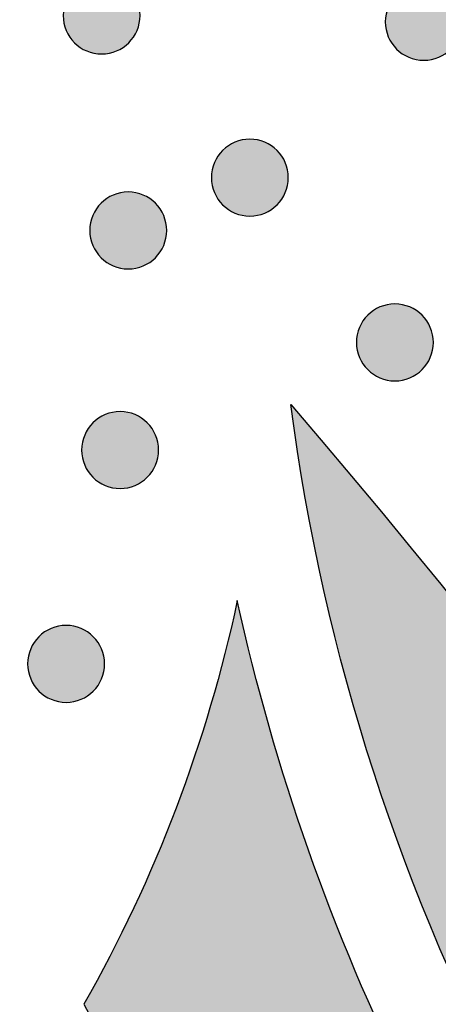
# Model space of a CAD drawing. Header units: millimetres. Extents: x -3873 to -97, y 912 to 4165.
# Tile 351 of 725: x -3047 to -3028, y 1683 to 1728. Entities that reach past the tile are written whole.
import ezdxf

# ---------------------------------------------------------------- set-up
doc = ezdxf.new("R2010")
doc.units = ezdxf.units.MM
doc.layers.add('pattern', color=7, linetype='Continuous', true_color=0x000000)

msp = doc.modelspace()

# ---------------------------------------------------------------- hatches: boundary and pattern name
at = {"layer": 'pattern'}
for points in [[(-3044.348, 1729.929), (-3044.319, 1729.956), (-3044.29, 1729.983), (-3044.26, 1730.01), (-3044.23, 1730.036), (-3044.198, 1730.062), (-3044.166, 1730.087), (-3044.132, 1730.112), (-3044.098, 1730.136), (-3044.063, 1730.159), (-3044.027, 1730.182), (-3043.991, 1730.204), (-3043.954, 1730.225), (-3043.916, 1730.245), (-3043.877, 1730.265), (-3043.837, 1730.284), (-3043.797, 1730.302), (-3043.757, 1730.319), (-3043.715, 1730.335), (-3043.673, 1730.35), (-3043.631, 1730.364), (-3043.588, 1730.377), (-3043.544, 1730.389), (-3043.5, 1730.4), (-3043.456, 1730.41), (-3043.411, 1730.418), (-3043.366, 1730.426), (-3043.321, 1730.432), (-3043.276, 1730.438), (-3043.23, 1730.442), (-3043.184, 1730.445), (-3043.138, 1730.447), (-3043.092, 1730.447), (-3043.047, 1730.446), (-3043.001, 1730.445), (-3042.955, 1730.442), (-3042.909, 1730.437), (-3042.864, 1730.432), (-3042.819, 1730.426), (-3042.774, 1730.418), (-3042.729, 1730.409), (-3042.685, 1730.399), (-3042.641, 1730.388), (-3042.597, 1730.376), (-3042.554, 1730.363), (-3042.512, 1730.349), (-3042.47, 1730.334), (-3042.429, 1730.318), (-3042.388, 1730.3), (-3042.348, 1730.282), (-3042.308, 1730.264), (-3042.27, 1730.244), (-3042.232, 1730.223), (-3042.194, 1730.202), (-3042.158, 1730.18), (-3042.122, 1730.157), (-3042.087, 1730.134), (-3042.053, 1730.11), (-3042.02, 1730.085), (-3041.988, 1730.06), (-3041.956, 1730.034), (-3041.925, 1730.008), (-3041.895, 1729.981), (-3041.866, 1729.954), (-3041.838, 1729.926), (-3041.811, 1729.898), (-3041.784, 1729.869), (-3041.757, 1729.839), (-3041.731, 1729.808), (-3041.705, 1729.777), (-3041.68, 1729.744), (-3041.655, 1729.711), (-3041.631, 1729.677), (-3041.608, 1729.642), (-3041.585, 1729.606), (-3041.563, 1729.57), (-3041.542, 1729.532), (-3041.521, 1729.494), (-3041.502, 1729.455), (-3041.483, 1729.416), (-3041.465, 1729.376), (-3041.448, 1729.335), (-3041.432, 1729.294), (-3041.417, 1729.252), (-3041.403, 1729.209), (-3041.39, 1729.166), (-3041.378, 1729.123), (-3041.367, 1729.079), (-3041.357, 1729.035), (-3041.348, 1728.99), (-3041.341, 1728.945), (-3041.334, 1728.9), (-3041.329, 1728.854), (-3041.325, 1728.809), (-3041.322, 1728.763), (-3041.32, 1728.717), (-3041.32, 1728.671), (-3041.321, 1728.625), (-3041.322, 1728.579), (-3041.325, 1728.533), (-3041.33, 1728.488), (-3041.335, 1728.442), (-3041.341, 1728.397), (-3041.349, 1728.352), (-3041.358, 1728.308), (-3041.368, 1728.263), (-3041.379, 1728.219), (-3041.391, 1728.176), (-3041.404, 1728.133), (-3041.418, 1728.09), (-3041.433, 1728.049), (-3041.449, 1728.007), (-3041.466, 1727.967), (-3041.484, 1727.926), (-3041.503, 1727.887), (-3041.523, 1727.848), (-3041.544, 1727.81), (-3041.565, 1727.773), (-3041.587, 1727.737), (-3041.61, 1727.701), (-3041.633, 1727.666), (-3041.657, 1727.632), (-3041.682, 1727.599), (-3041.707, 1727.566), (-3041.733, 1727.535), (-3041.759, 1727.504), (-3041.786, 1727.474), (-3041.813, 1727.445), (-3041.841, 1727.417), (-3041.869, 1727.389), (-3041.898, 1727.362), (-3041.928, 1727.336), (-3041.959, 1727.309), (-3041.99, 1727.284), (-3042.023, 1727.258), (-3042.056, 1727.234), (-3042.09, 1727.21), (-3042.125, 1727.186), (-3042.161, 1727.164), (-3042.197, 1727.142), (-3042.235, 1727.121), (-3042.273, 1727.1), (-3042.311, 1727.08), (-3042.351, 1727.062), (-3042.391, 1727.044), (-3042.432, 1727.027), (-3042.473, 1727.011), (-3042.515, 1726.996), (-3042.558, 1726.982), (-3042.601, 1726.969), (-3042.644, 1726.957), (-3042.688, 1726.946), (-3042.732, 1726.936), (-3042.777, 1726.927), (-3042.822, 1726.919), (-3042.867, 1726.913), (-3042.913, 1726.908), (-3042.958, 1726.904), (-3043.004, 1726.901), (-3043.05, 1726.899), (-3043.096, 1726.898), (-3043.142, 1726.899), (-3043.188, 1726.901), (-3043.233, 1726.904), (-3043.279, 1726.908), (-3043.325, 1726.913), (-3043.37, 1726.92), (-3043.415, 1726.928), (-3043.459, 1726.936), (-3043.504, 1726.946), (-3043.548, 1726.957), (-3043.591, 1726.969), (-3043.634, 1726.983), (-3043.676, 1726.997), (-3043.718, 1727.012), (-3043.76, 1727.028), (-3043.8, 1727.045), (-3043.841, 1727.063), (-3043.88, 1727.082), (-3043.919, 1727.102), (-3043.957, 1727.122), (-3043.994, 1727.143), (-3044.03, 1727.166), (-3044.066, 1727.188), (-3044.101, 1727.212), (-3044.135, 1727.236), (-3044.168, 1727.261), (-3044.201, 1727.286), (-3044.232, 1727.312), (-3044.263, 1727.338), (-3044.293, 1727.365), (-3044.322, 1727.392), (-3044.35, 1727.419), (-3044.377, 1727.448), (-3044.405, 1727.477), (-3044.431, 1727.506), (-3044.458, 1727.537), (-3044.483, 1727.569), (-3044.508, 1727.601), (-3044.533, 1727.635), (-3044.557, 1727.669), (-3044.58, 1727.704), (-3044.603, 1727.739), (-3044.625, 1727.776), (-3044.646, 1727.813), (-3044.667, 1727.851), (-3044.686, 1727.89), (-3044.705, 1727.93), (-3044.723, 1727.97), (-3044.74, 1728.01), (-3044.756, 1728.052), (-3044.771, 1728.094), (-3044.785, 1728.136), (-3044.798, 1728.179), (-3044.81, 1728.223), (-3044.821, 1728.267), (-3044.831, 1728.311), (-3044.84, 1728.356), (-3044.847, 1728.4), (-3044.854, 1728.446), (-3044.859, 1728.491), (-3044.863, 1728.537), (-3044.866, 1728.583), (-3044.868, 1728.629), (-3044.868, 1728.674), (-3044.868, 1728.72), (-3044.866, 1728.766), (-3044.863, 1728.812), (-3044.859, 1728.858), (-3044.853, 1728.903), (-3044.847, 1728.948), (-3044.839, 1728.993), (-3044.83, 1729.038), (-3044.821, 1729.082), (-3044.81, 1729.126), (-3044.797, 1729.17), (-3044.784, 1729.213), (-3044.77, 1729.255), (-3044.755, 1729.297), (-3044.739, 1729.338), (-3044.722, 1729.379), (-3044.704, 1729.419), (-3044.685, 1729.459), (-3044.665, 1729.497), (-3044.645, 1729.535), (-3044.623, 1729.572), (-3044.601, 1729.609), (-3044.579, 1729.645), (-3044.555, 1729.68), (-3044.531, 1729.714), (-3044.506, 1729.747), (-3044.481, 1729.779), (-3044.455, 1729.811), (-3044.429, 1729.842), (-3044.402, 1729.871), (-3044.375, 1729.9)], [(-3029.49, 1729.639), (-3029.462, 1729.667), (-3029.433, 1729.694), (-3029.403, 1729.72), (-3029.372, 1729.747), (-3029.341, 1729.772), (-3029.308, 1729.798), (-3029.275, 1729.822), (-3029.241, 1729.846), (-3029.206, 1729.87), (-3029.17, 1729.892), (-3029.134, 1729.914), (-3029.096, 1729.935), (-3029.058, 1729.956), (-3029.02, 1729.976), (-3028.98, 1729.994), (-3028.94, 1730.012), (-3028.899, 1730.029), (-3028.858, 1730.045), (-3028.816, 1730.06), (-3028.773, 1730.074), (-3028.73, 1730.087), (-3028.687, 1730.099), (-3028.643, 1730.11), (-3028.599, 1730.12), (-3028.554, 1730.129), (-3028.509, 1730.137), (-3028.464, 1730.143), (-3028.418, 1730.148), (-3028.373, 1730.152), (-3028.327, 1730.155), (-3028.281, 1730.157), (-3028.235, 1730.158), (-3028.189, 1730.157), (-3028.143, 1730.155), (-3028.098, 1730.152), (-3028.052, 1730.148), (-3028.006, 1730.143), (-3027.961, 1730.136), (-3027.916, 1730.128), (-3027.872, 1730.12), (-3027.827, 1730.11), (-3027.783, 1730.099), (-3027.74, 1730.087), (-3027.697, 1730.073), (-3027.655, 1730.059), (-3027.613, 1730.044), (-3027.571, 1730.028), (-3027.531, 1730.011), (-3027.49, 1729.993), (-3027.451, 1729.974), (-3027.412, 1729.954), (-3027.374, 1729.934), (-3027.337, 1729.913), (-3027.301, 1729.89), (-3027.265, 1729.868), (-3027.23, 1729.844), (-3027.196, 1729.82), (-3027.163, 1729.795), (-3027.13, 1729.77), (-3027.099, 1729.744), (-3027.068, 1729.718), (-3027.038, 1729.691), (-3027.009, 1729.664), (-3026.981, 1729.637), (-3026.954, 1729.608), (-3026.926, 1729.579), (-3026.9, 1729.55), (-3026.873, 1729.519), (-3026.848, 1729.487), (-3026.823, 1729.455), (-3026.798, 1729.421), (-3026.774, 1729.387), (-3026.751, 1729.352), (-3026.728, 1729.317), (-3026.706, 1729.28), (-3026.685, 1729.243), (-3026.664, 1729.205), (-3026.645, 1729.166), (-3026.626, 1729.127), (-3026.608, 1729.086), (-3026.591, 1729.046), (-3026.575, 1729.004), (-3026.56, 1728.962), (-3026.546, 1728.92), (-3026.533, 1728.877), (-3026.521, 1728.833), (-3026.51, 1728.789), (-3026.5, 1728.745), (-3026.491, 1728.7), (-3026.484, 1728.656), (-3026.477, 1728.61), (-3026.472, 1728.565), (-3026.468, 1728.519), (-3026.465, 1728.473), (-3026.463, 1728.427), (-3026.463, 1728.382), (-3026.463, 1728.336), (-3026.465, 1728.29), (-3026.468, 1728.244), (-3026.472, 1728.198), (-3026.478, 1728.153), (-3026.484, 1728.108), (-3026.492, 1728.063), (-3026.501, 1728.018), (-3026.51, 1727.974), (-3026.521, 1727.93), (-3026.534, 1727.886), (-3026.547, 1727.843), (-3026.561, 1727.801), (-3026.576, 1727.759), (-3026.592, 1727.718), (-3026.609, 1727.677), (-3026.627, 1727.637), (-3026.646, 1727.597), (-3026.666, 1727.559), (-3026.686, 1727.521), (-3026.708, 1727.484), (-3026.73, 1727.447), (-3026.752, 1727.411), (-3026.776, 1727.376), (-3026.8, 1727.342), (-3026.825, 1727.309), (-3026.85, 1727.277), (-3026.876, 1727.245), (-3026.902, 1727.214), (-3026.929, 1727.185), (-3026.956, 1727.156), (-3026.983, 1727.127), (-3027.012, 1727.1), (-3027.041, 1727.073), (-3027.071, 1727.046), (-3027.101, 1727.02), (-3027.133, 1726.994), (-3027.165, 1726.969), (-3027.199, 1726.944), (-3027.233, 1726.92), (-3027.268, 1726.897), (-3027.304, 1726.874), (-3027.34, 1726.852), (-3027.377, 1726.831), (-3027.415, 1726.811), (-3027.454, 1726.791), (-3027.494, 1726.772), (-3027.534, 1726.754), (-3027.574, 1726.737), (-3027.616, 1726.721), (-3027.658, 1726.706), (-3027.7, 1726.692), (-3027.743, 1726.679), (-3027.787, 1726.667), (-3027.831, 1726.656), (-3027.875, 1726.646), (-3027.92, 1726.638), (-3027.965, 1726.63), (-3028.01, 1726.624), (-3028.055, 1726.618), (-3028.101, 1726.614), (-3028.147, 1726.611), (-3028.193, 1726.609), (-3028.239, 1726.609), (-3028.284, 1726.61), (-3028.33, 1726.611), (-3028.376, 1726.614), (-3028.422, 1726.619), (-3028.467, 1726.624), (-3028.512, 1726.63), (-3028.557, 1726.638), (-3028.602, 1726.647), (-3028.646, 1726.657), (-3028.69, 1726.668), (-3028.734, 1726.68), (-3028.777, 1726.693), (-3028.819, 1726.707), (-3028.861, 1726.722), (-3028.902, 1726.738), (-3028.943, 1726.756), (-3028.983, 1726.774), (-3029.023, 1726.792), (-3029.061, 1726.812), (-3029.099, 1726.833), (-3029.137, 1726.854), (-3029.173, 1726.876), (-3029.209, 1726.899), (-3029.244, 1726.922), (-3029.278, 1726.946), (-3029.311, 1726.971), (-3029.343, 1726.996), (-3029.375, 1727.022), (-3029.406, 1727.048), (-3029.436, 1727.075), (-3029.465, 1727.102), (-3029.493, 1727.13), (-3029.52, 1727.158), (-3029.547, 1727.187), (-3029.574, 1727.217), (-3029.6, 1727.248), (-3029.626, 1727.279), (-3029.651, 1727.312), (-3029.676, 1727.345), (-3029.7, 1727.379), (-3029.723, 1727.414), (-3029.746, 1727.45), (-3029.768, 1727.486), (-3029.789, 1727.524), (-3029.81, 1727.562), (-3029.829, 1727.601), (-3029.848, 1727.64), (-3029.866, 1727.68), (-3029.883, 1727.721), (-3029.899, 1727.762), (-3029.914, 1727.804), (-3029.928, 1727.847), (-3029.941, 1727.89), (-3029.953, 1727.933), (-3029.964, 1727.977), (-3029.974, 1728.021), (-3029.983, 1728.066), (-3029.99, 1728.111), (-3029.997, 1728.156), (-3030.002, 1728.202), (-3030.006, 1728.247), (-3030.009, 1728.293), (-3030.011, 1728.339), (-3030.011, 1728.385), (-3030.01, 1728.431), (-3030.009, 1728.477), (-3030.006, 1728.523), (-3030.001, 1728.568), (-3029.996, 1728.614), (-3029.99, 1728.659), (-3029.982, 1728.704), (-3029.973, 1728.748), (-3029.963, 1728.793), (-3029.952, 1728.837), (-3029.94, 1728.88), (-3029.927, 1728.923), (-3029.913, 1728.966), (-3029.898, 1729.007), (-3029.882, 1729.049), (-3029.865, 1729.089), (-3029.847, 1729.13), (-3029.828, 1729.169), (-3029.808, 1729.208), (-3029.787, 1729.246), (-3029.766, 1729.283), (-3029.744, 1729.319), (-3029.721, 1729.355), (-3029.698, 1729.39), (-3029.674, 1729.424), (-3029.649, 1729.457), (-3029.624, 1729.49), (-3029.598, 1729.521), (-3029.572, 1729.552), (-3029.545, 1729.582), (-3029.518, 1729.611)], [(-3037.511, 1722.454), (-3037.483, 1722.481), (-3037.454, 1722.508), (-3037.424, 1722.535), (-3037.393, 1722.561), (-3037.362, 1722.587), (-3037.329, 1722.612), (-3037.296, 1722.637), (-3037.262, 1722.661), (-3037.227, 1722.684), (-3037.191, 1722.707), (-3037.154, 1722.729), (-3037.117, 1722.75), (-3037.079, 1722.77), (-3037.04, 1722.79), (-3037.001, 1722.809), (-3036.961, 1722.827), (-3036.92, 1722.844), (-3036.879, 1722.86), (-3036.837, 1722.875), (-3036.794, 1722.889), (-3036.751, 1722.902), (-3036.708, 1722.914), (-3036.664, 1722.925), (-3036.62, 1722.935), (-3036.575, 1722.944), (-3036.53, 1722.951), (-3036.485, 1722.958), (-3036.439, 1722.963), (-3036.394, 1722.967), (-3036.348, 1722.97), (-3036.302, 1722.972), (-3036.256, 1722.972), (-3036.21, 1722.971), (-3036.164, 1722.97), (-3036.118, 1722.967), (-3036.073, 1722.962), (-3036.027, 1722.957), (-3035.982, 1722.951), (-3035.937, 1722.943), (-3035.892, 1722.934), (-3035.848, 1722.924), (-3035.804, 1722.913), (-3035.761, 1722.901), (-3035.718, 1722.888), (-3035.675, 1722.874), (-3035.633, 1722.859), (-3035.592, 1722.843), (-3035.551, 1722.825), (-3035.511, 1722.807), (-3035.472, 1722.789), (-3035.433, 1722.769), (-3035.395, 1722.748), (-3035.358, 1722.727), (-3035.321, 1722.705), (-3035.286, 1722.682), (-3035.251, 1722.659), (-3035.217, 1722.635), (-3035.184, 1722.61), (-3035.151, 1722.585), (-3035.12, 1722.559), (-3035.089, 1722.533), (-3035.059, 1722.506), (-3035.03, 1722.479), (-3035.002, 1722.451), (-3034.974, 1722.423), (-3034.947, 1722.394), (-3034.92, 1722.364), (-3034.894, 1722.333), (-3034.869, 1722.302), (-3034.843, 1722.269), (-3034.819, 1722.236), (-3034.795, 1722.202), (-3034.771, 1722.167), (-3034.749, 1722.131), (-3034.727, 1722.095), (-3034.705, 1722.057), (-3034.685, 1722.019), (-3034.665, 1721.981), (-3034.647, 1721.941), (-3034.629, 1721.901), (-3034.612, 1721.86), (-3034.596, 1721.819), (-3034.58, 1721.777), (-3034.566, 1721.734), (-3034.553, 1721.691), (-3034.541, 1721.648), (-3034.53, 1721.604), (-3034.521, 1721.56), (-3034.512, 1721.515), (-3034.504, 1721.47), (-3034.498, 1721.425), (-3034.493, 1721.379), (-3034.489, 1721.334), (-3034.486, 1721.288), (-3034.484, 1721.242), (-3034.483, 1721.196), (-3034.484, 1721.15), (-3034.486, 1721.104), (-3034.489, 1721.059), (-3034.493, 1721.013), (-3034.498, 1720.967), (-3034.505, 1720.922), (-3034.513, 1720.877), (-3034.521, 1720.833), (-3034.531, 1720.788), (-3034.542, 1720.744), (-3034.554, 1720.701), (-3034.567, 1720.658), (-3034.582, 1720.616), (-3034.597, 1720.574), (-3034.613, 1720.532), (-3034.63, 1720.492), (-3034.648, 1720.451), (-3034.667, 1720.412), (-3034.687, 1720.373), (-3034.707, 1720.335), (-3034.728, 1720.298), (-3034.75, 1720.262), (-3034.773, 1720.226), (-3034.797, 1720.191), (-3034.821, 1720.157), (-3034.845, 1720.124), (-3034.871, 1720.091), (-3034.896, 1720.06), (-3034.923, 1720.029), (-3034.949, 1719.999), (-3034.977, 1719.97), (-3035.004, 1719.942), (-3035.032, 1719.914), (-3035.061, 1719.887), (-3035.091, 1719.861), (-3035.122, 1719.834), (-3035.154, 1719.809), (-3035.186, 1719.784), (-3035.22, 1719.759), (-3035.254, 1719.735), (-3035.289, 1719.711), (-3035.324, 1719.689), (-3035.361, 1719.667), (-3035.398, 1719.646), (-3035.436, 1719.625), (-3035.475, 1719.605), (-3035.514, 1719.587), (-3035.554, 1719.569), (-3035.595, 1719.552), (-3035.637, 1719.536), (-3035.679, 1719.521), (-3035.721, 1719.507), (-3035.764, 1719.494), (-3035.807, 1719.482), (-3035.851, 1719.471), (-3035.896, 1719.461), (-3035.94, 1719.452), (-3035.985, 1719.445), (-3036.031, 1719.438), (-3036.076, 1719.433), (-3036.122, 1719.429), (-3036.167, 1719.426), (-3036.213, 1719.424), (-3036.259, 1719.423), (-3036.305, 1719.424), (-3036.351, 1719.426), (-3036.397, 1719.429), (-3036.443, 1719.433), (-3036.488, 1719.439), (-3036.533, 1719.445), (-3036.578, 1719.453), (-3036.623, 1719.461), (-3036.667, 1719.471), (-3036.711, 1719.482), (-3036.754, 1719.494), (-3036.797, 1719.508), (-3036.84, 1719.522), (-3036.882, 1719.537), (-3036.923, 1719.553), (-3036.964, 1719.57), (-3037.004, 1719.588), (-3037.043, 1719.607), (-3037.082, 1719.627), (-3037.12, 1719.647), (-3037.157, 1719.669), (-3037.194, 1719.691), (-3037.229, 1719.713), (-3037.264, 1719.737), (-3037.298, 1719.761), (-3037.332, 1719.786), (-3037.364, 1719.811), (-3037.396, 1719.837), (-3037.426, 1719.863), (-3037.456, 1719.89), (-3037.485, 1719.917), (-3037.513, 1719.944), (-3037.541, 1719.973), (-3037.568, 1720.002), (-3037.595, 1720.032), (-3037.621, 1720.062), (-3037.647, 1720.094), (-3037.672, 1720.126), (-3037.697, 1720.16), (-3037.721, 1720.194), (-3037.744, 1720.229), (-3037.767, 1720.264), (-3037.789, 1720.301), (-3037.81, 1720.338), (-3037.83, 1720.376), (-3037.85, 1720.415), (-3037.869, 1720.455), (-3037.887, 1720.495), (-3037.904, 1720.535), (-3037.92, 1720.577), (-3037.935, 1720.619), (-3037.949, 1720.661), (-3037.962, 1720.704), (-3037.974, 1720.748), (-3037.985, 1720.792), (-3037.995, 1720.836), (-3038.003, 1720.881), (-3038.011, 1720.926), (-3038.017, 1720.971), (-3038.023, 1721.016), (-3038.027, 1721.062), (-3038.03, 1721.108), (-3038.031, 1721.154), (-3038.032, 1721.199), (-3038.031, 1721.245), (-3038.029, 1721.291), (-3038.026, 1721.337), (-3038.022, 1721.383), (-3038.017, 1721.428), (-3038.01, 1721.473), (-3038.003, 1721.518), (-3037.994, 1721.563), (-3037.984, 1721.607), (-3037.973, 1721.651), (-3037.961, 1721.695), (-3037.948, 1721.738), (-3037.934, 1721.78), (-3037.918, 1721.822), (-3037.902, 1721.863), (-3037.885, 1721.904), (-3037.867, 1721.944), (-3037.848, 1721.984), (-3037.829, 1722.022), (-3037.808, 1722.06), (-3037.787, 1722.097), (-3037.765, 1722.134), (-3037.742, 1722.17), (-3037.719, 1722.205), (-3037.695, 1722.239), (-3037.67, 1722.272), (-3037.645, 1722.304), (-3037.619, 1722.336), (-3037.593, 1722.367), (-3037.566, 1722.396), (-3037.539, 1722.425)], [(-3043.12, 1720.017), (-3043.092, 1720.044), (-3043.063, 1720.071), (-3043.033, 1720.098), (-3043.002, 1720.124), (-3042.971, 1720.15), (-3042.938, 1720.175), (-3042.905, 1720.2), (-3042.871, 1720.224), (-3042.836, 1720.247), (-3042.8, 1720.27), (-3042.763, 1720.292), (-3042.726, 1720.313), (-3042.688, 1720.334), (-3042.649, 1720.353), (-3042.61, 1720.372), (-3042.57, 1720.39), (-3042.529, 1720.407), (-3042.488, 1720.423), (-3042.446, 1720.438), (-3042.403, 1720.452), (-3042.36, 1720.465), (-3042.317, 1720.477), (-3042.273, 1720.488), (-3042.229, 1720.498), (-3042.184, 1720.507), (-3042.139, 1720.514), (-3042.094, 1720.521), (-3042.048, 1720.526), (-3042.003, 1720.53), (-3041.957, 1720.533), (-3041.911, 1720.535), (-3041.865, 1720.535), (-3041.819, 1720.535), (-3041.773, 1720.533), (-3041.727, 1720.53), (-3041.682, 1720.526), (-3041.636, 1720.52), (-3041.591, 1720.514), (-3041.546, 1720.506), (-3041.501, 1720.497), (-3041.457, 1720.487), (-3041.413, 1720.476), (-3041.37, 1720.464), (-3041.327, 1720.451), (-3041.284, 1720.437), (-3041.242, 1720.422), (-3041.201, 1720.406), (-3041.16, 1720.389), (-3041.12, 1720.371), (-3041.081, 1720.352), (-3041.042, 1720.332), (-3041.004, 1720.312), (-3040.967, 1720.29), (-3040.93, 1720.268), (-3040.895, 1720.245), (-3040.86, 1720.222), (-3040.826, 1720.198), (-3040.793, 1720.173), (-3040.76, 1720.148), (-3040.729, 1720.122), (-3040.698, 1720.096), (-3040.668, 1720.069), (-3040.639, 1720.042), (-3040.611, 1720.014), (-3040.583, 1719.986), (-3040.556, 1719.957), (-3040.53, 1719.927), (-3040.503, 1719.897), (-3040.478, 1719.865), (-3040.452, 1719.832), (-3040.428, 1719.799), (-3040.404, 1719.765), (-3040.38, 1719.73), (-3040.358, 1719.694), (-3040.336, 1719.658), (-3040.314, 1719.62), (-3040.294, 1719.582), (-3040.274, 1719.544), (-3040.256, 1719.504), (-3040.238, 1719.464), (-3040.221, 1719.423), (-3040.205, 1719.382), (-3040.19, 1719.34), (-3040.175, 1719.298), (-3040.162, 1719.255), (-3040.15, 1719.211), (-3040.139, 1719.167), (-3040.13, 1719.123), (-3040.121, 1719.078), (-3040.113, 1719.033), (-3040.107, 1718.988), (-3040.102, 1718.943), (-3040.098, 1718.897), (-3040.095, 1718.851), (-3040.093, 1718.805), (-3040.092, 1718.759), (-3040.093, 1718.713), (-3040.095, 1718.668), (-3040.098, 1718.622), (-3040.102, 1718.576), (-3040.107, 1718.531), (-3040.114, 1718.485), (-3040.122, 1718.44), (-3040.13, 1718.396), (-3040.14, 1718.351), (-3040.151, 1718.308), (-3040.163, 1718.264), (-3040.176, 1718.221), (-3040.191, 1718.179), (-3040.206, 1718.137), (-3040.222, 1718.095), (-3040.239, 1718.055), (-3040.257, 1718.015), (-3040.276, 1717.975), (-3040.296, 1717.937), (-3040.316, 1717.899), (-3040.337, 1717.861), (-3040.359, 1717.825), (-3040.382, 1717.789), (-3040.406, 1717.754), (-3040.43, 1717.72), (-3040.454, 1717.687), (-3040.48, 1717.654), (-3040.505, 1717.623), (-3040.532, 1717.592), (-3040.558, 1717.562), (-3040.586, 1717.533), (-3040.613, 1717.505), (-3040.641, 1717.478), (-3040.67, 1717.451), (-3040.7, 1717.424), (-3040.731, 1717.398), (-3040.763, 1717.372), (-3040.795, 1717.347), (-3040.829, 1717.322), (-3040.863, 1717.298), (-3040.898, 1717.275), (-3040.933, 1717.252), (-3040.97, 1717.23), (-3041.007, 1717.209), (-3041.045, 1717.188), (-3041.084, 1717.169), (-3041.123, 1717.15), (-3041.163, 1717.132), (-3041.204, 1717.115), (-3041.246, 1717.099), (-3041.288, 1717.084), (-3041.33, 1717.07), (-3041.373, 1717.057), (-3041.417, 1717.045), (-3041.46, 1717.034), (-3041.505, 1717.024), (-3041.549, 1717.015), (-3041.594, 1717.008), (-3041.64, 1717.001), (-3041.685, 1716.996), (-3041.731, 1716.992), (-3041.777, 1716.989), (-3041.822, 1716.987), (-3041.868, 1716.987), (-3041.914, 1716.987), (-3041.96, 1716.989), (-3042.006, 1716.992), (-3042.052, 1716.996), (-3042.097, 1717.002), (-3042.142, 1717.008), (-3042.187, 1717.016), (-3042.232, 1717.025), (-3042.276, 1717.035), (-3042.32, 1717.046), (-3042.364, 1717.058), (-3042.406, 1717.071), (-3042.449, 1717.085), (-3042.491, 1717.1), (-3042.532, 1717.116), (-3042.573, 1717.133), (-3042.613, 1717.151), (-3042.652, 1717.17), (-3042.691, 1717.19), (-3042.729, 1717.21), (-3042.766, 1717.232), (-3042.803, 1717.254), (-3042.839, 1717.277), (-3042.873, 1717.3), (-3042.908, 1717.324), (-3042.941, 1717.349), (-3042.973, 1717.374), (-3043.005, 1717.4), (-3043.035, 1717.426), (-3043.065, 1717.453), (-3043.094, 1717.48), (-3043.122, 1717.508), (-3043.15, 1717.536), (-3043.177, 1717.565), (-3043.204, 1717.595), (-3043.23, 1717.625), (-3043.256, 1717.657), (-3043.281, 1717.69), (-3043.306, 1717.723), (-3043.33, 1717.757), (-3043.353, 1717.792), (-3043.376, 1717.828), (-3043.398, 1717.864), (-3043.419, 1717.902), (-3043.439, 1717.94), (-3043.459, 1717.978), (-3043.478, 1718.018), (-3043.496, 1718.058), (-3043.513, 1718.099), (-3043.529, 1718.14), (-3043.544, 1718.182), (-3043.558, 1718.224), (-3043.571, 1718.267), (-3043.583, 1718.311), (-3043.594, 1718.355), (-3043.604, 1718.399), (-3043.612, 1718.444), (-3043.62, 1718.489), (-3043.626, 1718.534), (-3043.632, 1718.579), (-3043.636, 1718.625), (-3043.639, 1718.671), (-3043.64, 1718.717), (-3043.641, 1718.763), (-3043.64, 1718.809), (-3043.638, 1718.854), (-3043.635, 1718.9), (-3043.631, 1718.946), (-3043.626, 1718.991), (-3043.619, 1719.037), (-3043.612, 1719.082), (-3043.603, 1719.126), (-3043.593, 1719.171), (-3043.582, 1719.214), (-3043.57, 1719.258), (-3043.557, 1719.301), (-3043.543, 1719.343), (-3043.528, 1719.385), (-3043.511, 1719.427), (-3043.494, 1719.467), (-3043.476, 1719.507), (-3043.457, 1719.547), (-3043.438, 1719.585), (-3043.417, 1719.623), (-3043.396, 1719.661), (-3043.374, 1719.697), (-3043.351, 1719.733), (-3043.328, 1719.768), (-3043.304, 1719.802), (-3043.279, 1719.835), (-3043.254, 1719.868), (-3043.228, 1719.899), (-3043.202, 1719.93), (-3043.175, 1719.96), (-3043.148, 1719.989)], [(-3030.823, 1714.855), (-3030.795, 1714.883), (-3030.766, 1714.91), (-3030.736, 1714.936), (-3030.705, 1714.963), (-3030.673, 1714.988), (-3030.641, 1715.014), (-3030.608, 1715.038), (-3030.573, 1715.062), (-3030.539, 1715.086), (-3030.503, 1715.108), (-3030.466, 1715.13), (-3030.429, 1715.151), (-3030.391, 1715.172), (-3030.352, 1715.192), (-3030.313, 1715.21), (-3030.273, 1715.228), (-3030.232, 1715.245), (-3030.191, 1715.261), (-3030.149, 1715.276), (-3030.106, 1715.29), (-3030.063, 1715.304), (-3030.02, 1715.316), (-3029.976, 1715.326), (-3029.931, 1715.336), (-3029.887, 1715.345), (-3029.842, 1715.353), (-3029.796, 1715.359), (-3029.751, 1715.364), (-3029.705, 1715.368), (-3029.66, 1715.371), (-3029.614, 1715.373), (-3029.568, 1715.374), (-3029.522, 1715.373), (-3029.476, 1715.371), (-3029.43, 1715.368), (-3029.385, 1715.364), (-3029.339, 1715.359), (-3029.294, 1715.352), (-3029.249, 1715.344), (-3029.204, 1715.336), (-3029.16, 1715.326), (-3029.116, 1715.315), (-3029.073, 1715.303), (-3029.03, 1715.289), (-3028.987, 1715.275), (-3028.945, 1715.26), (-3028.904, 1715.244), (-3028.863, 1715.227), (-3028.823, 1715.209), (-3028.784, 1715.19), (-3028.745, 1715.17), (-3028.707, 1715.15), (-3028.67, 1715.129), (-3028.633, 1715.106), (-3028.598, 1715.084), (-3028.563, 1715.06), (-3028.529, 1715.036), (-3028.495, 1715.011), (-3028.463, 1714.986), (-3028.431, 1714.96), (-3028.401, 1714.934), (-3028.371, 1714.907), (-3028.342, 1714.88), (-3028.314, 1714.853), (-3028.286, 1714.824), (-3028.259, 1714.795), (-3028.232, 1714.766), (-3028.206, 1714.735), (-3028.18, 1714.703), (-3028.155, 1714.671), (-3028.131, 1714.637), (-3028.107, 1714.603), (-3028.083, 1714.568), (-3028.06, 1714.533), (-3028.038, 1714.496), (-3028.017, 1714.459), (-3027.997, 1714.421), (-3027.977, 1714.382), (-3027.958, 1714.343), (-3027.94, 1714.302), (-3027.923, 1714.262), (-3027.907, 1714.22), (-3027.892, 1714.178), (-3027.878, 1714.136), (-3027.865, 1714.093), (-3027.853, 1714.049), (-3027.842, 1714.005), (-3027.832, 1713.961), (-3027.824, 1713.917), (-3027.816, 1713.872), (-3027.81, 1713.826), (-3027.804, 1713.781), (-3027.8, 1713.735), (-3027.797, 1713.689), (-3027.796, 1713.643), (-3027.795, 1713.598), (-3027.796, 1713.552), (-3027.798, 1713.506), (-3027.801, 1713.46), (-3027.805, 1713.414), (-3027.81, 1713.369), (-3027.817, 1713.324), (-3027.824, 1713.279), (-3027.833, 1713.234), (-3027.843, 1713.19), (-3027.854, 1713.146), (-3027.866, 1713.102), (-3027.879, 1713.059), (-3027.893, 1713.017), (-3027.909, 1712.975), (-3027.925, 1712.934), (-3027.942, 1712.893), (-3027.96, 1712.853), (-3027.979, 1712.813), (-3027.998, 1712.775), (-3028.019, 1712.737), (-3028.04, 1712.7), (-3028.062, 1712.663), (-3028.085, 1712.627), (-3028.108, 1712.592), (-3028.133, 1712.558), (-3028.157, 1712.525), (-3028.182, 1712.493), (-3028.208, 1712.461), (-3028.235, 1712.43), (-3028.261, 1712.401), (-3028.288, 1712.372), (-3028.316, 1712.343), (-3028.344, 1712.316), (-3028.373, 1712.289), (-3028.403, 1712.262), (-3028.434, 1712.236), (-3028.466, 1712.21), (-3028.498, 1712.185), (-3028.531, 1712.16), (-3028.565, 1712.136), (-3028.6, 1712.113), (-3028.636, 1712.09), (-3028.673, 1712.068), (-3028.71, 1712.047), (-3028.748, 1712.027), (-3028.787, 1712.007), (-3028.826, 1711.988), (-3028.866, 1711.97), (-3028.907, 1711.953), (-3028.948, 1711.937), (-3028.99, 1711.922), (-3029.033, 1711.908), (-3029.076, 1711.895), (-3029.119, 1711.883), (-3029.163, 1711.872), (-3029.208, 1711.862), (-3029.252, 1711.854), (-3029.297, 1711.846), (-3029.342, 1711.84), (-3029.388, 1711.834), (-3029.434, 1711.83), (-3029.479, 1711.827), (-3029.525, 1711.826), (-3029.571, 1711.825), (-3029.617, 1711.826), (-3029.663, 1711.827), (-3029.709, 1711.83), (-3029.754, 1711.835), (-3029.8, 1711.84), (-3029.845, 1711.846), (-3029.89, 1711.854), (-3029.935, 1711.863), (-3029.979, 1711.873), (-3030.023, 1711.884), (-3030.066, 1711.896), (-3030.109, 1711.909), (-3030.152, 1711.923), (-3030.194, 1711.938), (-3030.235, 1711.955), (-3030.276, 1711.972), (-3030.316, 1711.99), (-3030.355, 1712.008), (-3030.394, 1712.028), (-3030.432, 1712.049), (-3030.469, 1712.07), (-3030.506, 1712.092), (-3030.541, 1712.115), (-3030.576, 1712.138), (-3030.61, 1712.162), (-3030.644, 1712.187), (-3030.676, 1712.212), (-3030.708, 1712.238), (-3030.738, 1712.264), (-3030.768, 1712.291), (-3030.797, 1712.318), (-3030.825, 1712.346), (-3030.853, 1712.374), (-3030.88, 1712.403), (-3030.907, 1712.433), (-3030.933, 1712.464), (-3030.959, 1712.495), (-3030.984, 1712.528), (-3031.008, 1712.561), (-3031.032, 1712.595), (-3031.056, 1712.63), (-3031.078, 1712.666), (-3031.1, 1712.702), (-3031.122, 1712.74), (-3031.142, 1712.778), (-3031.162, 1712.817), (-3031.181, 1712.856), (-3031.198, 1712.896), (-3031.215, 1712.937), (-3031.232, 1712.978), (-3031.247, 1713.02), (-3031.261, 1713.063), (-3031.274, 1713.106), (-3031.286, 1713.149), (-3031.297, 1713.193), (-3031.306, 1713.237), (-3031.315, 1713.282), (-3031.323, 1713.327), (-3031.329, 1713.372), (-3031.334, 1713.418), (-3031.339, 1713.463), (-3031.341, 1713.509), (-3031.343, 1713.555), (-3031.344, 1713.601), (-3031.343, 1713.647), (-3031.341, 1713.693), (-3031.338, 1713.739), (-3031.334, 1713.784), (-3031.329, 1713.83), (-3031.322, 1713.875), (-3031.315, 1713.92), (-3031.306, 1713.964), (-3031.296, 1714.009), (-3031.285, 1714.053), (-3031.273, 1714.096), (-3031.26, 1714.139), (-3031.245, 1714.182), (-3031.23, 1714.223), (-3031.214, 1714.265), (-3031.197, 1714.306), (-3031.179, 1714.346), (-3031.16, 1714.385), (-3031.141, 1714.424), (-3031.12, 1714.462), (-3031.099, 1714.499), (-3031.077, 1714.535), (-3031.054, 1714.571), (-3031.03, 1714.606), (-3031.006, 1714.64), (-3030.982, 1714.673), (-3030.956, 1714.706), (-3030.931, 1714.737), (-3030.904, 1714.768), (-3030.878, 1714.798), (-3030.85, 1714.827)], [(-2952.736, 1459.469), (-2952.832, 1466.653), (-2953.065, 1473.854), (-2953.438, 1481.068), (-2953.951, 1488.292), (-2954.605, 1495.52), (-2955.4, 1502.75), (-2956.337, 1509.976), (-2957.415, 1517.196), (-2958.636, 1524.404), (-2959.998, 1531.596), (-2961.503, 1538.769), (-2963.148, 1545.917), (-2964.934, 1553.038), (-2966.86, 1560.126), (-2968.926, 1567.179), (-2971.129, 1574.19), (-2973.469, 1581.158), (-2975.944, 1588.076), (-2978.553, 1594.943), (-2981.294, 1601.753), (-2984.166, 1608.504), (-2987.165, 1615.19), (-2990.291, 1621.809), (-2993.541, 1628.358), (-2996.913, 1634.832), (-3000.403, 1641.228), (-3004.01, 1647.544), (-3007.731, 1653.776), (-3011.563, 1659.921), (-3015.502, 1665.976), (-3019.547, 1671.939), (-3023.693, 1677.806), (-3024.703, 1679.721), (-3025.672, 1681.663), (-3026.597, 1683.629), (-3027.478, 1685.618), (-3028.313, 1687.629), (-3029.104, 1689.66), (-3029.847, 1691.711), (-3030.544, 1693.778), (-3031.193, 1695.86), (-3031.794, 1697.957), (-3032.346, 1700.065), (-3032.849, 1702.184), (-3033.303, 1704.312), (-3033.708, 1706.447), (-3034.063, 1708.587), (-3034.368, 1710.73), (-3028.966, 1704.304), (-3023.686, 1697.738), (-3018.532, 1691.035), (-3013.51, 1684.201), (-3008.625, 1677.237), (-3003.881, 1670.149), (-2999.283, 1662.94), (-2994.836, 1655.615), (-2990.543, 1648.179), (-2986.409, 1640.637), (-2982.437, 1632.993), (-2978.632, 1625.254), (-2974.996, 1617.424), (-2971.533, 1609.509), (-2968.246, 1601.514), (-2965.137, 1593.447), (-2962.208, 1585.312), (-2959.463, 1577.116), (-2956.902, 1568.865), (-2954.527, 1560.565), (-2952.339, 1552.222), (-2950.341, 1543.843), (-2948.531, 1535.435), (-2946.911, 1527.003), (-2945.481, 1518.554), (-2944.24, 1510.094), (-2943.188, 1501.63), (-2942.326, 1493.168), (-2941.65, 1484.713), (-2941.161, 1476.273), (-2940.857, 1467.852), (-2940.736, 1459.458)], [(-3043.495, 1709.892), (-3043.467, 1709.919), (-3043.438, 1709.946), (-3043.408, 1709.973), (-3043.377, 1709.999), (-3043.345, 1710.025), (-3043.313, 1710.05), (-3043.28, 1710.075), (-3043.246, 1710.099), (-3043.211, 1710.122), (-3043.175, 1710.145), (-3043.138, 1710.167), (-3043.101, 1710.188), (-3043.063, 1710.208), (-3043.024, 1710.228), (-3042.985, 1710.247), (-3042.945, 1710.265), (-3042.904, 1710.282), (-3042.863, 1710.298), (-3042.821, 1710.313), (-3042.778, 1710.327), (-3042.735, 1710.34), (-3042.692, 1710.352), (-3042.648, 1710.363), (-3042.604, 1710.373), (-3042.559, 1710.382), (-3042.514, 1710.389), (-3042.469, 1710.396), (-3042.423, 1710.401), (-3042.378, 1710.405), (-3042.332, 1710.408), (-3042.286, 1710.41), (-3042.24, 1710.41), (-3042.194, 1710.409), (-3042.148, 1710.408), (-3042.102, 1710.405), (-3042.057, 1710.4), (-3042.011, 1710.395), (-3041.966, 1710.389), (-3041.921, 1710.381), (-3041.876, 1710.372), (-3041.832, 1710.362), (-3041.788, 1710.351), (-3041.745, 1710.339), (-3041.702, 1710.326), (-3041.659, 1710.312), (-3041.617, 1710.297), (-3041.576, 1710.281), (-3041.535, 1710.263), (-3041.495, 1710.245), (-3041.456, 1710.227), (-3041.417, 1710.207), (-3041.379, 1710.186), (-3041.342, 1710.165), (-3041.305, 1710.143), (-3041.27, 1710.12), (-3041.235, 1710.097), (-3041.201, 1710.073), (-3041.167, 1710.048), (-3041.135, 1710.023), (-3041.103, 1709.997), (-3041.073, 1709.971), (-3041.043, 1709.944), (-3041.014, 1709.917), (-3040.986, 1709.889), (-3040.958, 1709.861), (-3040.931, 1709.832), (-3040.904, 1709.802), (-3040.878, 1709.771), (-3040.853, 1709.74), (-3040.827, 1709.707), (-3040.803, 1709.674), (-3040.779, 1709.64), (-3040.755, 1709.605), (-3040.733, 1709.569), (-3040.711, 1709.533), (-3040.689, 1709.495), (-3040.669, 1709.457), (-3040.649, 1709.419), (-3040.63, 1709.379), (-3040.613, 1709.339), (-3040.596, 1709.298), (-3040.58, 1709.257), (-3040.564, 1709.215), (-3040.55, 1709.172), (-3040.537, 1709.129), (-3040.525, 1709.086), (-3040.514, 1709.042), (-3040.505, 1708.998), (-3040.496, 1708.953), (-3040.488, 1708.908), (-3040.482, 1708.863), (-3040.477, 1708.817), (-3040.473, 1708.772), (-3040.47, 1708.726), (-3040.468, 1708.68), (-3040.467, 1708.634), (-3040.468, 1708.588), (-3040.47, 1708.542), (-3040.473, 1708.497), (-3040.477, 1708.451), (-3040.482, 1708.405), (-3040.489, 1708.36), (-3040.496, 1708.315), (-3040.505, 1708.271), (-3040.515, 1708.226), (-3040.526, 1708.182), (-3040.538, 1708.139), (-3040.551, 1708.096), (-3040.566, 1708.054), (-3040.581, 1708.012), (-3040.597, 1707.97), (-3040.614, 1707.93), (-3040.632, 1707.889), (-3040.651, 1707.85), (-3040.67, 1707.811), (-3040.691, 1707.773), (-3040.712, 1707.736), (-3040.734, 1707.7), (-3040.757, 1707.664), (-3040.781, 1707.629), (-3040.805, 1707.595), (-3040.829, 1707.562), (-3040.855, 1707.529), (-3040.88, 1707.498), (-3040.907, 1707.467), (-3040.933, 1707.437), (-3040.961, 1707.408), (-3040.988, 1707.38), (-3041.016, 1707.352), (-3041.045, 1707.325), (-3041.075, 1707.299), (-3041.106, 1707.272), (-3041.138, 1707.247), (-3041.17, 1707.222), (-3041.203, 1707.197), (-3041.238, 1707.173), (-3041.273, 1707.149), (-3041.308, 1707.127), (-3041.345, 1707.105), (-3041.382, 1707.084), (-3041.42, 1707.063), (-3041.459, 1707.043), (-3041.498, 1707.025), (-3041.538, 1707.007), (-3041.579, 1706.99), (-3041.621, 1706.974), (-3041.662, 1706.959), (-3041.705, 1706.945), (-3041.748, 1706.932), (-3041.791, 1706.92), (-3041.835, 1706.909), (-3041.88, 1706.899), (-3041.924, 1706.89), (-3041.969, 1706.883), (-3042.015, 1706.876), (-3042.06, 1706.871), (-3042.106, 1706.867), (-3042.151, 1706.864), (-3042.197, 1706.862), (-3042.243, 1706.862), (-3042.289, 1706.862), (-3042.335, 1706.864), (-3042.381, 1706.867), (-3042.427, 1706.871), (-3042.472, 1706.877), (-3042.517, 1706.883), (-3042.562, 1706.891), (-3042.607, 1706.899), (-3042.651, 1706.909), (-3042.695, 1706.92), (-3042.738, 1706.932), (-3042.781, 1706.946), (-3042.824, 1706.96), (-3042.866, 1706.975), (-3042.907, 1706.991), (-3042.948, 1707.008), (-3042.988, 1707.026), (-3043.027, 1707.045), (-3043.066, 1707.065), (-3043.104, 1707.085), (-3043.141, 1707.107), (-3043.178, 1707.129), (-3043.213, 1707.151), (-3043.248, 1707.175), (-3043.282, 1707.199), (-3043.316, 1707.224), (-3043.348, 1707.249), (-3043.38, 1707.275), (-3043.41, 1707.301), (-3043.44, 1707.328), (-3043.469, 1707.355), (-3043.497, 1707.382), (-3043.525, 1707.411), (-3043.552, 1707.44), (-3043.579, 1707.47), (-3043.605, 1707.5), (-3043.631, 1707.532), (-3043.656, 1707.564), (-3043.681, 1707.598), (-3043.705, 1707.632), (-3043.728, 1707.667), (-3043.751, 1707.702), (-3043.773, 1707.739), (-3043.794, 1707.776), (-3043.814, 1707.814), (-3043.834, 1707.853), (-3043.853, 1707.893), (-3043.871, 1707.933), (-3043.888, 1707.973), (-3043.904, 1708.015), (-3043.919, 1708.057), (-3043.933, 1708.099), (-3043.946, 1708.142), (-3043.958, 1708.186), (-3043.969, 1708.23), (-3043.979, 1708.274), (-3043.987, 1708.319), (-3043.995, 1708.364), (-3044.001, 1708.409), (-3044.007, 1708.454), (-3044.011, 1708.5), (-3044.014, 1708.546), (-3044.015, 1708.592), (-3044.016, 1708.637), (-3044.015, 1708.683), (-3044.013, 1708.729), (-3044.01, 1708.775), (-3044.006, 1708.821), (-3044.001, 1708.866), (-3043.994, 1708.911), (-3043.987, 1708.956), (-3043.978, 1709.001), (-3043.968, 1709.045), (-3043.957, 1709.089), (-3043.945, 1709.133), (-3043.932, 1709.176), (-3043.918, 1709.218), (-3043.902, 1709.26), (-3043.886, 1709.301), (-3043.869, 1709.342), (-3043.851, 1709.382), (-3043.832, 1709.422), (-3043.813, 1709.46), (-3043.792, 1709.498), (-3043.771, 1709.535), (-3043.749, 1709.572), (-3043.726, 1709.608), (-3043.703, 1709.643), (-3043.679, 1709.677), (-3043.654, 1709.71), (-3043.629, 1709.742), (-3043.603, 1709.774), (-3043.577, 1709.805), (-3043.55, 1709.834), (-3043.523, 1709.863)], [(-3126.557, 1616.407), (-3125.151, 1616.056), (-3123.751, 1615.664), (-3122.36, 1615.233), (-3120.978, 1614.761), (-3119.608, 1614.25), (-3118.252, 1613.699), (-3116.91, 1613.11), (-3115.585, 1612.484), (-3114.278, 1611.82), (-3112.991, 1611.119), (-3111.726, 1610.384), (-3110.483, 1609.613), (-3109.264, 1608.81), (-3108.071, 1607.974), (-3106.904, 1607.107), (-3105.765, 1606.21), (-3103.035, 1605.582), (-3100.281, 1605.028), (-3097.507, 1604.55), (-3094.714, 1604.148), (-3091.907, 1603.824), (-3089.089, 1603.578), (-3086.263, 1603.41), (-3083.432, 1603.322), (-3080.6, 1603.313), (-3077.77, 1603.383), (-3074.945, 1603.532), (-3072.129, 1603.759), (-3069.324, 1604.065), (-3066.535, 1604.447), (-3063.763, 1604.906), (-3061.013, 1605.44), (-3059.34, 1605.812), (-3057.677, 1606.229), (-3056.025, 1606.691), (-3054.387, 1607.195), (-3053.24, 1607.584), (-3052.098, 1608.008), (-3050.961, 1608.467), (-3049.832, 1608.962), (-3048.712, 1609.492), (-3047.602, 1610.057), (-3046.505, 1610.658), (-3045.422, 1611.293), (-3044.354, 1611.962), (-3043.303, 1612.665), (-3042.271, 1613.401), (-3041.259, 1614.169), (-3040.268, 1614.969), (-3039.301, 1615.799), (-3038.359, 1616.659), (-3037.442, 1617.547), (-3036.552, 1618.462), (-3035.691, 1619.403), (-3034.859, 1620.368), (-3034.057, 1621.357), (-3033.287, 1622.368), (-3032.549, 1623.398), (-3031.844, 1624.448), (-3031.173, 1625.515), (-3030.535, 1626.597), (-3029.933, 1627.693), (-3029.365, 1628.801), (-3028.833, 1629.921), (-3028.336, 1631.049), (-3027.875, 1632.185), (-3027.449, 1633.326), (-3027.058, 1634.472), (-3026.64, 1635.809), (-3026.249, 1637.159), (-3025.887, 1638.522), (-3025.554, 1639.898), (-3025.251, 1641.284), (-3024.977, 1642.681), (-3024.734, 1644.086), (-3024.522, 1645.5), (-3024.341, 1646.922), (-3024.191, 1648.349), (-3024.073, 1649.782), (-3023.987, 1651.218), (-3023.934, 1652.658), (-3023.912, 1654.1), (-3023.923, 1655.542), (-3023.966, 1656.984), (-3024.042, 1658.425), (-3024.15, 1659.864), (-3024.29, 1661.299), (-3024.462, 1662.729), (-3024.666, 1664.154), (-3024.902, 1665.572), (-3025.168, 1666.982), (-3025.466, 1668.384), (-3025.794, 1669.775), (-3026.152, 1671.156), (-3026.54, 1672.526), (-3026.957, 1673.882), (-3027.402, 1675.226), (-3027.875, 1676.554), (-3028.375, 1677.868), (-3028.902, 1679.165), (-3030.188, 1681.863), (-3031.393, 1684.603), (-3032.515, 1687.38), (-3033.553, 1690.191), (-3034.506, 1693.032), (-3035.372, 1695.9), (-3036.15, 1698.79), (-3036.839, 1701.698), (-3037.11, 1700.482), (-3037.406, 1699.27), (-3037.724, 1698.063), (-3038.066, 1696.861), (-3038.431, 1695.665), (-3038.819, 1694.475), (-3039.23, 1693.293), (-3039.663, 1692.118), (-3040.119, 1690.952), (-3040.597, 1689.795), (-3041.097, 1688.648), (-3041.618, 1687.511), (-3042.161, 1686.385), (-3042.724, 1685.271), (-3043.308, 1684.169), (-3043.912, 1683.08), (-3042.934, 1681.281), (-3042.011, 1679.45), (-3041.144, 1677.589), (-3040.337, 1675.701), (-3039.588, 1673.788), (-3038.901, 1671.854), (-3038.275, 1669.901), (-3037.712, 1667.933), (-3037.477, 1667.031), (-3037.259, 1666.124), (-3037.056, 1665.211), (-3036.869, 1664.292), (-3036.698, 1663.368), (-3036.544, 1662.44), (-3036.406, 1661.507), (-3036.285, 1660.571), (-3036.181, 1659.631), (-3036.093, 1658.689), (-3036.023, 1657.744), (-3035.97, 1656.798), (-3035.934, 1655.85), (-3035.915, 1654.901), (-3035.913, 1653.951), (-3035.929, 1653.002), (-3035.962, 1652.053), (-3036.012, 1651.104), (-3036.079, 1650.158), (-3036.163, 1649.213), (-3036.265, 1648.27), (-3036.383, 1647.33), (-3036.519, 1646.393), (-3036.671, 1645.46), (-3036.839, 1644.532), (-3037.024, 1643.607), (-3037.226, 1642.688), (-3037.443, 1641.774), (-3037.677, 1640.866), (-3037.926, 1639.964), (-3038.191, 1639.069), (-3038.471, 1638.181), (-3038.751, 1637.359), (-3039.056, 1636.54), (-3039.387, 1635.725), (-3039.744, 1634.916), (-3040.126, 1634.113), (-3040.533, 1633.318), (-3040.965, 1632.532), (-3041.422, 1631.756), (-3041.904, 1630.99), (-3042.409, 1630.238), (-3042.939, 1629.498), (-3043.491, 1628.773), (-3044.066, 1628.064), (-3044.663, 1627.372), (-3045.281, 1626.697), (-3045.919, 1626.04), (-3046.577, 1625.403), (-3047.253, 1624.787), (-3047.947, 1624.191), (-3048.657, 1623.618), (-3049.383, 1623.066), (-3050.123, 1622.539), (-3050.877, 1622.034), (-3051.643, 1621.554), (-3052.42, 1621.098), (-3053.207, 1620.668), (-3054.003, 1620.262), (-3054.807, 1619.882), (-3055.617, 1619.527), (-3056.432, 1619.198), (-3057.252, 1618.894), (-3058.074, 1618.615), (-3058.963, 1618.337), (-3059.858, 1618.074), (-3060.761, 1617.826), (-3061.669, 1617.595), (-3062.583, 1617.379), (-3063.503, 1617.179), (-3064.428, 1616.996), (-3065.357, 1616.829), (-3066.29, 1616.678), (-3067.227, 1616.545), (-3068.167, 1616.428), (-3069.11, 1616.329), (-3070.055, 1616.246), (-3071.002, 1616.181), (-3071.95, 1616.132), (-3072.9, 1616.101), (-3073.849, 1616.087), (-3074.799, 1616.091), (-3075.748, 1616.112), (-3076.696, 1616.15), (-3077.642, 1616.205), (-3078.587, 1616.277), (-3079.529, 1616.366), (-3080.468, 1616.472), (-3081.404, 1616.595), (-3082.336, 1616.734), (-3083.264, 1616.891), (-3084.188, 1617.063), (-3085.106, 1617.252), (-3086.019, 1617.456), (-3086.926, 1617.677), (-3087.827, 1617.913), (-3089.796, 1618.48), (-3091.75, 1619.111), (-3093.684, 1619.802), (-3095.597, 1620.555), (-3097.485, 1621.367), (-3099.346, 1622.238), (-3101.177, 1623.166), (-3102.975, 1624.149), (-3104.327, 1623.385), (-3105.702, 1622.655), (-3107.099, 1621.96), (-3108.516, 1621.3), (-3109.952, 1620.677), (-3111.405, 1620.092), (-3112.874, 1619.544), (-3114.358, 1619.035), (-3115.854, 1618.566), (-3117.362, 1618.136), (-3118.88, 1617.746), (-3120.405, 1617.397), (-3121.938, 1617.089), (-3123.475, 1616.821), (-3125.015, 1616.594)], [(-3045.985, 1700.033), (-3045.957, 1700.061), (-3045.928, 1700.088), (-3045.898, 1700.114), (-3045.867, 1700.141), (-3045.836, 1700.166), (-3045.803, 1700.192), (-3045.77, 1700.216), (-3045.736, 1700.24), (-3045.701, 1700.264), (-3045.665, 1700.286), (-3045.628, 1700.308), (-3045.591, 1700.33), (-3045.553, 1700.35), (-3045.514, 1700.37), (-3045.475, 1700.388), (-3045.435, 1700.406), (-3045.394, 1700.423), (-3045.353, 1700.439), (-3045.311, 1700.454), (-3045.268, 1700.469), (-3045.225, 1700.482), (-3045.182, 1700.494), (-3045.138, 1700.505), (-3045.094, 1700.514), (-3045.049, 1700.523), (-3045.004, 1700.531), (-3044.959, 1700.537), (-3044.913, 1700.542), (-3044.868, 1700.546), (-3044.822, 1700.549), (-3044.776, 1700.551), (-3044.73, 1700.552), (-3044.684, 1700.551), (-3044.638, 1700.549), (-3044.592, 1700.546), (-3044.547, 1700.542), (-3044.501, 1700.537), (-3044.456, 1700.53), (-3044.411, 1700.522), (-3044.366, 1700.514), (-3044.322, 1700.504), (-3044.278, 1700.493), (-3044.235, 1700.481), (-3044.192, 1700.468), (-3044.149, 1700.453), (-3044.107, 1700.438), (-3044.066, 1700.422), (-3044.025, 1700.405), (-3043.985, 1700.387), (-3043.946, 1700.368), (-3043.907, 1700.348), (-3043.869, 1700.328), (-3043.832, 1700.307), (-3043.795, 1700.285), (-3043.76, 1700.262), (-3043.725, 1700.238), (-3043.691, 1700.214), (-3043.657, 1700.19), (-3043.625, 1700.164), (-3043.594, 1700.139), (-3043.563, 1700.112), (-3043.533, 1700.085), (-3043.504, 1700.058), (-3043.476, 1700.031), (-3043.448, 1700.003), (-3043.421, 1699.974), (-3043.394, 1699.944), (-3043.368, 1699.913), (-3043.343, 1699.881), (-3043.317, 1699.849), (-3043.293, 1699.815), (-3043.269, 1699.781), (-3043.245, 1699.746), (-3043.223, 1699.711), (-3043.201, 1699.674), (-3043.179, 1699.637), (-3043.159, 1699.599), (-3043.139, 1699.56), (-3043.12, 1699.521), (-3043.103, 1699.48), (-3043.086, 1699.44), (-3043.07, 1699.398), (-3043.054, 1699.356), (-3043.04, 1699.314), (-3043.027, 1699.271), (-3043.015, 1699.227), (-3043.004, 1699.184), (-3042.995, 1699.139), (-3042.986, 1699.095), (-3042.978, 1699.05), (-3042.972, 1699.004), (-3042.967, 1698.959), (-3042.963, 1698.913), (-3042.96, 1698.867), (-3042.958, 1698.822), (-3042.957, 1698.776), (-3042.958, 1698.73), (-3042.96, 1698.684), (-3042.963, 1698.638), (-3042.967, 1698.592), (-3042.972, 1698.547), (-3042.979, 1698.502), (-3042.987, 1698.457), (-3042.995, 1698.412), (-3043.005, 1698.368), (-3043.016, 1698.324), (-3043.028, 1698.28), (-3043.041, 1698.238), (-3043.056, 1698.195), (-3043.071, 1698.153), (-3043.087, 1698.112), (-3043.104, 1698.071), (-3043.122, 1698.031), (-3043.141, 1697.992), (-3043.16, 1697.953), (-3043.181, 1697.915), (-3043.202, 1697.878), (-3043.224, 1697.841), (-3043.247, 1697.805), (-3043.271, 1697.771), (-3043.295, 1697.736), (-3043.319, 1697.703), (-3043.345, 1697.671), (-3043.37, 1697.639), (-3043.397, 1697.609), (-3043.423, 1697.579), (-3043.451, 1697.55), (-3043.478, 1697.522), (-3043.506, 1697.494), (-3043.535, 1697.467), (-3043.565, 1697.44), (-3043.596, 1697.414), (-3043.628, 1697.388), (-3043.66, 1697.363), (-3043.693, 1697.338), (-3043.728, 1697.314), (-3043.763, 1697.291), (-3043.798, 1697.268), (-3043.835, 1697.246), (-3043.872, 1697.225), (-3043.91, 1697.205), (-3043.949, 1697.185), (-3043.988, 1697.166), (-3044.028, 1697.148), (-3044.069, 1697.131), (-3044.111, 1697.115), (-3044.153, 1697.1), (-3044.195, 1697.086), (-3044.238, 1697.073), (-3044.281, 1697.061), (-3044.325, 1697.05), (-3044.37, 1697.04), (-3044.414, 1697.032), (-3044.459, 1697.024), (-3044.505, 1697.018), (-3044.55, 1697.012), (-3044.596, 1697.008), (-3044.641, 1697.005), (-3044.687, 1697.004), (-3044.733, 1697.003), (-3044.779, 1697.004), (-3044.825, 1697.006), (-3044.871, 1697.009), (-3044.917, 1697.013), (-3044.962, 1697.018), (-3045.007, 1697.025), (-3045.052, 1697.032), (-3045.097, 1697.041), (-3045.141, 1697.051), (-3045.185, 1697.062), (-3045.228, 1697.074), (-3045.271, 1697.087), (-3045.314, 1697.101), (-3045.356, 1697.116), (-3045.397, 1697.133), (-3045.438, 1697.15), (-3045.478, 1697.168), (-3045.517, 1697.187), (-3045.556, 1697.206), (-3045.594, 1697.227), (-3045.631, 1697.248), (-3045.668, 1697.27), (-3045.703, 1697.293), (-3045.738, 1697.316), (-3045.772, 1697.34), (-3045.806, 1697.365), (-3045.838, 1697.39), (-3045.87, 1697.416), (-3045.9, 1697.442), (-3045.93, 1697.469), (-3045.959, 1697.496), (-3045.987, 1697.524), (-3046.015, 1697.552), (-3046.042, 1697.581), (-3046.069, 1697.611), (-3046.095, 1697.642), (-3046.121, 1697.673), (-3046.146, 1697.706), (-3046.171, 1697.739), (-3046.195, 1697.773), (-3046.218, 1697.808), (-3046.241, 1697.844), (-3046.263, 1697.881), (-3046.284, 1697.918), (-3046.304, 1697.956), (-3046.324, 1697.995), (-3046.343, 1698.034), (-3046.361, 1698.074), (-3046.378, 1698.115), (-3046.394, 1698.156), (-3046.409, 1698.198), (-3046.423, 1698.241), (-3046.436, 1698.284), (-3046.448, 1698.327), (-3046.459, 1698.371), (-3046.469, 1698.415), (-3046.477, 1698.46), (-3046.485, 1698.505), (-3046.491, 1698.55), (-3046.497, 1698.596), (-3046.501, 1698.641), (-3046.504, 1698.687), (-3046.505, 1698.733), (-3046.506, 1698.779), (-3046.505, 1698.825), (-3046.503, 1698.871), (-3046.5, 1698.917), (-3046.496, 1698.962), (-3046.491, 1699.008), (-3046.484, 1699.053), (-3046.477, 1699.098), (-3046.468, 1699.143), (-3046.458, 1699.187), (-3046.447, 1699.231), (-3046.435, 1699.274), (-3046.422, 1699.317), (-3046.408, 1699.36), (-3046.392, 1699.402), (-3046.376, 1699.443), (-3046.359, 1699.484), (-3046.341, 1699.524), (-3046.322, 1699.563), (-3046.303, 1699.602), (-3046.282, 1699.64), (-3046.261, 1699.677), (-3046.239, 1699.714), (-3046.216, 1699.749), (-3046.193, 1699.784), (-3046.169, 1699.818), (-3046.144, 1699.851), (-3046.119, 1699.884), (-3046.093, 1699.915), (-3046.067, 1699.946), (-3046.04, 1699.976), (-3046.013, 1700.005)]]:
    msp.add_hatch(color=256, dxfattribs=at).paths.add_polyline_path(points, flags=0)

# ---------------------------------------------------------------- linework, layer by layer
at = {"layer": 'pattern', "extrusion": (0, 0, -1)}
for centre in [(3043.094, 1728.673), (3028.237, 1728.383), (3036.258, 1721.198), (3041.867, 1718.761), (3029.569, 1713.599), (3042.242, 1708.636), (3044.732, 1698.777)]:
    msp.add_circle(centre, 1.774, dxfattribs=at)
for centre, radius, start, end in [((2940.254, 1723.053), 94.918, 331.53014, 352.5405), ((3328.433, 1458.071), 387.7, 139.331, 179.79511), ((3100.845, 1715.363), 65.449, 192.05153, 209.55495), ((2940.254, 1723.053), 98.918, 333.66117, 347.53211), ((3100.907, 1650.905), 65.449, 150.55426, 164.91992)]:
    msp.add_arc(centre, radius, start, end, dxfattribs=at)

doc.saveas('drawing.dxf')
